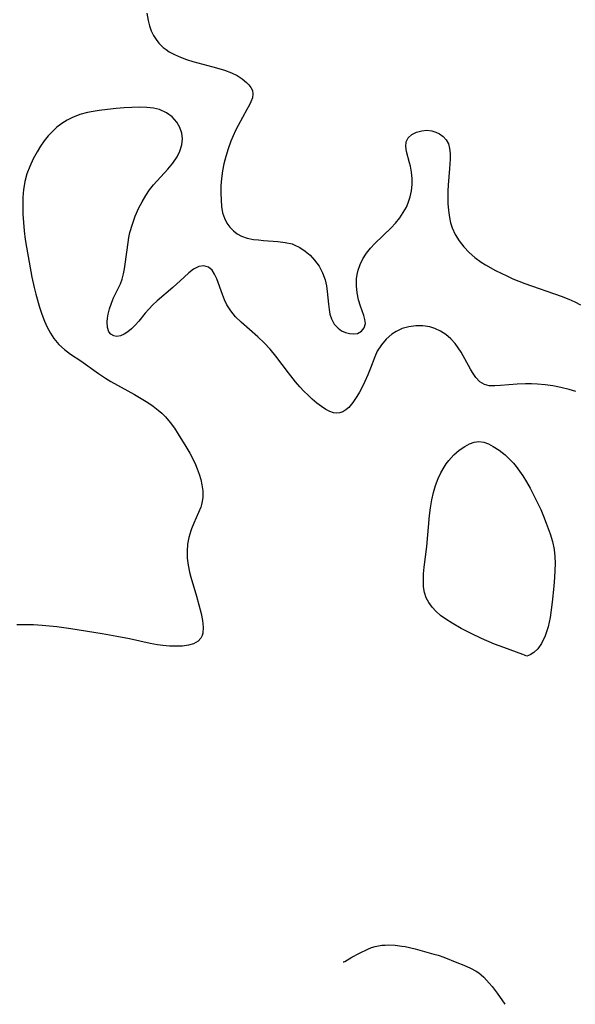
# Model space of a CAD drawing. Header units: metres. Extents: x 1073367 to 1082519, y 1569854 to 1574957.
# Tile 662 of 1056: x 1080747 to 1080870, y 1570194 to 1570410. Entities that reach past the tile are written whole.
import ezdxf

# ---------------------------------------------------------------- set-up
doc = ezdxf.new("R2010")
doc.units = ezdxf.units.M
doc.layers.add('CGG_CurvaNivelLidar_v1', color=253, linetype='Continuous', lineweight=30)

msp = doc.modelspace()

# ---------------------------------------------------------------- linework, layer by layer
at = {"layer": 'CGG_CurvaNivelLidar_v1'}
for p, q in [((1080775.3248, 1570411.524, 77.5), (1080775.6135, 1570409.8549, 77.5)), ((1080775.6135, 1570409.8549, 77.5), (1080775.9279, 1570408.7196, 77.5)), ((1080775.9279, 1570408.7196, 77.5), (1080776.3315, 1570407.6311, 77.5)), ((1080776.3315, 1570407.6311, 77.5), (1080776.8231, 1570406.6006, 77.5)), ((1080776.8231, 1570406.6006, 77.5), (1080777.3631, 1570405.7061, 77.5)), ((1080777.3631, 1570405.7061, 77.5), (1080777.9931, 1570404.8887, 77.5)), ((1080777.9931, 1570404.8887, 77.5), (1080778.9465, 1570403.9645, 77.5)), ((1080778.9465, 1570403.9645, 77.5), (1080779.5687, 1570403.4828, 77.5)), ((1080779.5687, 1570403.4828, 77.5), (1080780.2644, 1570403.0279, 77.5)), ((1080780.2644, 1570403.0279, 77.5), (1080781.4525, 1570402.3758, 77.5)), ((1080781.4525, 1570402.3758, 77.5), (1080782.7249, 1570401.7955, 77.5)), ((1080782.7249, 1570401.7955, 77.5), (1080784.0616, 1570401.2831, 77.5)), ((1080784.0616, 1570401.2831, 77.5), (1080785.4458, 1570400.8388, 77.5)), ((1080785.4458, 1570400.8388, 77.5), (1080789.8737, 1570399.6987, 77.5)), ((1080789.8737, 1570399.6987, 77.5), (1080791.1639, 1570399.3356, 77.5)), ((1080791.1639, 1570399.3356, 77.5), (1080792.4153, 1570398.9428, 77.5)), ((1080792.4153, 1570398.9428, 77.5), (1080793.9406, 1570398.3718, 77.5)), ((1080793.9406, 1570398.3718, 77.5), (1080795.1999, 1570397.7534, 77.5)), ((1080795.1999, 1570397.7534, 77.5), (1080796.3224, 1570397.0458, 77.5)), ((1080796.3224, 1570397.0458, 77.5), (1080797.2793, 1570396.2683, 77.5)), ((1080797.2793, 1570396.2683, 77.5), (1080797.797, 1570395.7286, 77.5)), ((1080797.797, 1570395.7286, 77.5), (1080798.2111, 1570395.1657, 77.5)), ((1080798.2111, 1570395.1657, 77.5), (1080798.5443, 1570394.4669, 77.5)), ((1080798.5675, 1570392.9023, 77.5), (1080798.2411, 1570392.0158, 77.5)), ((1080798.5443, 1570394.4669, 77.5), (1080798.6774, 1570393.7451, 77.5)), ((1080798.6774, 1570393.7451, 77.5), (1080798.5675, 1570392.9023, 77.5)), ((1080768.6126, 1570390.5176, 77.5), (1080766.7163, 1570390.3309, 77.5)), ((1080770.3549, 1570390.6473, 77.5), (1080768.6126, 1570390.5176, 77.5)), ((1080773.719, 1570390.8047, 77.5), (1080770.3549, 1570390.6473, 77.5)), ((1080775.312, 1570390.7835, 77.5), (1080773.719, 1570390.8047, 77.5)), ((1080776.8345, 1570390.6183, 77.5), (1080775.312, 1570390.7835, 77.5)), ((1080778.1486, 1570390.2851, 77.5), (1080776.8345, 1570390.6183, 77.5)), ((1080797.9162, 1570391.3411, 77.5), (1080797.3617, 1570390.3078, 77.5)), ((1080798.2411, 1570392.0158, 77.5), (1080797.9162, 1570391.3411, 77.5)), ((1080759.0175, 1570388.5765, 77.5), (1080757.7951, 1570387.9634, 77.5)), ((1080760.6366, 1570389.1846, 77.5), (1080759.0175, 1570388.5765, 77.5)), ((1080762.3276, 1570389.6395, 77.5), (1080760.6366, 1570389.1846, 77.5)), ((1080763.5686, 1570389.8876, 77.5), (1080762.3276, 1570389.6395, 77.5)), ((1080764.8281, 1570390.0893, 77.5), (1080763.5686, 1570389.8876, 77.5)), ((1080766.7163, 1570390.3309, 77.5), (1080764.8281, 1570390.0893, 77.5)), ((1080779.6346, 1570389.602, 77.5), (1080778.1486, 1570390.2851, 77.5)), ((1080780.9228, 1570388.663, 77.5), (1080779.6346, 1570389.602, 77.5)), ((1080781.9648, 1570387.5087, 77.5), (1080780.9228, 1570388.663, 77.5)), ((1080797.3617, 1570390.3078, 77.5), (1080795.4294, 1570386.8159, 77.5)), ((1080755.5579, 1570386.4113, 77.5), (1080754.5721, 1570385.4982, 77.5)), ((1080756.6395, 1570387.2398, 77.5), (1080755.5579, 1570386.4113, 77.5)), ((1080757.7951, 1570387.9634, 77.5), (1080756.6395, 1570387.2398, 77.5)), ((1080782.6192, 1570386.367, 77.5), (1080781.9648, 1570387.5087, 77.5)), ((1080783.0297, 1570385.1273, 77.5), (1080782.6192, 1570386.367, 77.5)), ((1080795.4294, 1570386.8159, 77.5), (1080794.8708, 1570385.6835, 77.5)), ((1080753.6575, 1570384.5032, 77.5), (1080752.8074, 1570383.4415, 77.5)), ((1080754.5721, 1570385.4982, 77.5), (1080753.6575, 1570384.5032, 77.5)), ((1080783.1718, 1570383.8276, 77.5), (1080783.0297, 1570385.1273, 77.5)), ((1080794.3392, 1570384.5139, 77.5), (1080793.8381, 1570383.3147, 77.5)), ((1080794.8708, 1570385.6835, 77.5), (1080794.3392, 1570384.5139, 77.5)), ((1080832.3538, 1570383.1726, 77.5), (1080832.8261, 1570384.0594, 77.5)), ((1080832.8261, 1570384.0594, 77.5), (1080833.6244, 1570384.7827, 77.5)), ((1080833.6244, 1570384.7827, 77.5), (1080834.6537, 1570385.3247, 77.5)), ((1080834.6537, 1570385.3247, 77.5), (1080835.8334, 1570385.6516, 77.5)), ((1080835.8334, 1570385.6516, 77.5), (1080836.9133, 1570385.7291, 77.5)), ((1080836.9133, 1570385.7291, 77.5), (1080838, 1570385.6082, 77.5)), ((1080838, 1570385.6082, 77.5), (1080838.8542, 1570385.359, 77.5)), ((1080838.8542, 1570385.359, 77.5), (1080839.6531, 1570384.9793, 77.5)), ((1080839.6531, 1570384.9793, 77.5), (1080840.4714, 1570384.3882, 77.5)), ((1080840.4714, 1570384.3882, 77.5), (1080841.1441, 1570383.6477, 77.5)), ((1080751.9721, 1570382.2561, 77.5), (1080751.2037, 1570381.0199, 77.5)), ((1080752.8074, 1570383.4415, 77.5), (1080751.9721, 1570382.2561, 77.5)), ((1080782.6139, 1570381.1801, 77.5), (1080783.0225, 1570382.5026, 77.5)), ((1080783.0225, 1570382.5026, 77.5), (1080783.1718, 1570383.8276, 77.5)), ((1080793.8381, 1570383.3147, 77.5), (1080793.2143, 1570381.6437, 77.5)), ((1080832.2692, 1570382.1915, 77.5), (1080832.3538, 1570383.1726, 77.5)), ((1080832.447, 1570381.09, 77.5), (1080832.2692, 1570382.1915, 77.5)), ((1080841.1441, 1570383.6477, 77.5), (1080841.6294, 1570382.7685, 77.5)), ((1080841.6294, 1570382.7685, 77.5), (1080841.9003, 1570381.7542, 77.5)), ((1080841.9003, 1570381.7542, 77.5), (1080842.0031, 1570380.6276, 77.5)), ((1080751.2037, 1570381.0199, 77.5), (1080750.3509, 1570379.4371, 77.5)), ((1080781.0545, 1570378.5189, 77.5), (1080781.9801, 1570379.888, 77.5)), ((1080781.9801, 1570379.888, 77.5), (1080782.6139, 1570381.1801, 77.5)), ((1080792.6843, 1570379.9369, 77.5), (1080792.3073, 1570378.3746, 77.5)), ((1080793.2143, 1570381.6437, 77.5), (1080792.6843, 1570379.9369, 77.5)), ((1080833.1267, 1570378.5703, 77.5), (1080832.447, 1570381.09, 77.5)), ((1080842.0031, 1570380.6276, 77.5), (1080842.0012, 1570379.4068, 77.5)), ((1080749.608, 1570377.803, 77.5), (1080748.9882, 1570376.1266, 77.5)), ((1080750.3509, 1570379.4371, 77.5), (1080749.608, 1570377.803, 77.5)), ((1080779.9645, 1570377.195, 77.5), (1080781.0545, 1570378.5189, 77.5)), ((1080792.3073, 1570378.3746, 77.5), (1080792.0121, 1570376.8008, 77.5)), ((1080833.2949, 1570377.8425, 77.5), (1080833.1267, 1570378.5703, 77.5)), ((1080833.5357, 1570376.5268, 77.5), (1080833.2949, 1570377.8425, 77.5)), ((1080841.8962, 1570377.3493, 77.5), (1080841.6048, 1570373.6462, 77.5)), ((1080842.0012, 1570379.4068, 77.5), (1080841.8962, 1570377.3493, 77.5)), ((1080748.9882, 1570376.1266, 77.5), (1080748.5241, 1570374.4435, 77.5)), ((1080776.8369, 1570373.7417, 77.5), (1080779.9645, 1570377.195, 77.5)), ((1080792.0121, 1570376.8008, 77.5), (1080791.7754, 1570375.1392, 77.5)), ((1080833.6829, 1570375.1661, 77.5), (1080833.5357, 1570376.5268, 77.5)), ((1080748.3501, 1570373.5476, 77.5), (1080748.2363, 1570372.7444, 77.5)), ((1080748.5241, 1570374.4435, 77.5), (1080748.3501, 1570373.5476, 77.5)), ((1080775.9427, 1570372.623, 77.5), (1080776.8369, 1570373.7417, 77.5)), ((1080791.6309, 1570373.4917, 77.5), (1080791.5951, 1570371.8937, 77.5)), ((1080791.7754, 1570375.1392, 77.5), (1080791.6309, 1570373.4917, 77.5)), ((1080833.5489, 1570372.4263, 77.5), (1080833.6964, 1570373.7806, 77.5)), ((1080833.6964, 1570373.7806, 77.5), (1080833.6829, 1570375.1661, 77.5)), ((1080841.6048, 1570373.6462, 77.5), (1080841.5427, 1570372.4234, 77.5)), ((1080748.0874, 1570370.9567, 77.5), (1080748.0473, 1570369.141, 77.5)), ((1080748.2363, 1570372.7444, 77.5), (1080748.0874, 1570370.9567, 77.5)), ((1080774.317, 1570370.0374, 77.5), (1080775.0867, 1570371.3629, 77.5)), ((1080775.0867, 1570371.3629, 77.5), (1080775.9427, 1570372.623, 77.5)), ((1080791.5951, 1570371.8937, 77.5), (1080791.6487, 1570370.3385, 77.5)), ((1080832.8104, 1570369.7647, 77.5), (1080833.2497, 1570371.0823, 77.5)), ((1080833.2497, 1570371.0823, 77.5), (1080833.5489, 1570372.4263, 77.5)), ((1080841.5427, 1570372.4234, 77.5), (1080841.5167, 1570371.1955, 77.5)), ((1080841.5167, 1570371.1955, 77.5), (1080841.5478, 1570369.6356, 77.5)), ((1080748.0473, 1570369.141, 77.5), (1080748.0924, 1570367.3065, 77.5)), ((1080773.6179, 1570368.664, 77.5), (1080774.317, 1570370.0374, 77.5)), ((1080791.6487, 1570370.3385, 77.5), (1080791.7712, 1570368.9399, 77.5)), ((1080791.7712, 1570368.9399, 77.5), (1080791.9993, 1570367.6128, 77.5)), ((1080831.7341, 1570367.6267, 77.5), (1080832.4144, 1570368.8545, 77.5)), ((1080832.4144, 1570368.8545, 77.5), (1080832.8104, 1570369.7647, 77.5)), ((1080841.5478, 1570369.6356, 77.5), (1080841.6625, 1570368.0932, 77.5)), ((1080748.0924, 1570367.3065, 77.5), (1080748.2074, 1570365.4604, 77.5)), ((1080772.1586, 1570365.0701, 77.5), (1080772.814, 1570366.8539, 77.5)), ((1080772.814, 1570366.8539, 77.5), (1080773.6179, 1570368.664, 77.5)), ((1080791.9993, 1570367.6128, 77.5), (1080792.3848, 1570366.3792, 77.5)), ((1080830.9291, 1570366.455, 77.5), (1080831.7341, 1570367.6267, 77.5)), ((1080841.6625, 1570368.0932, 77.5), (1080841.8766, 1570366.5834, 77.5)), ((1080841.8766, 1570366.5834, 77.5), (1080842.1368, 1570365.4011, 77.5)), ((1080748.2074, 1570365.4604, 77.5), (1080748.3839, 1570363.6087, 77.5)), ((1080771.6419, 1570363.2532, 77.5), (1080772.1586, 1570365.0701, 77.5)), ((1080792.3848, 1570366.3792, 77.5), (1080792.923, 1570365.3342, 77.5)), ((1080792.923, 1570365.3342, 77.5), (1080793.6151, 1570364.3952, 77.5)), ((1080793.6151, 1570364.3952, 77.5), (1080794.3632, 1570363.6332, 77.5)), ((1080829.0438, 1570364.2753, 77.5), (1080830.0253, 1570365.3377, 77.5)), ((1080830.0253, 1570365.3377, 77.5), (1080830.9291, 1570366.455, 77.5)), ((1080842.1368, 1570365.4011, 77.5), (1080842.495, 1570364.2604, 77.5)), ((1080748.3839, 1570363.6087, 77.5), (1080748.6276, 1570361.6825, 77.5)), ((1080771.4067, 1570362.153, 77.5), (1080771.6419, 1570363.2532, 77.5)), ((1080794.3632, 1570363.6332, 77.5), (1080795.2092, 1570362.9829, 77.5)), ((1080795.2092, 1570362.9829, 77.5), (1080796.1488, 1570362.4658, 77.5)), ((1080796.1488, 1570362.4658, 77.5), (1080797.4313, 1570362.0265, 77.5)), ((1080825.4886, 1570360.8612, 77.5), (1080829.0438, 1570364.2753, 77.5)), ((1080842.495, 1570364.2604, 77.5), (1080843.1658, 1570362.7827, 77.5)), ((1080843.1658, 1570362.7827, 77.5), (1080844.0174, 1570361.3966, 77.5)), ((1080748.6276, 1570361.6825, 77.5), (1080748.8759, 1570360.0263, 77.5)), ((1080748.8759, 1570360.0263, 77.5), (1080749.4456, 1570356.7219, 77.5)), ((1080770.99, 1570359.4787, 77.5), (1080771.4067, 1570362.153, 77.5)), ((1080797.4313, 1570362.0265, 77.5), (1080798.8177, 1570361.7487, 77.5)), ((1080798.8177, 1570361.7487, 77.5), (1080799.8744, 1570361.6089, 77.5)), ((1080799.8744, 1570361.6089, 77.5), (1080800.9562, 1570361.5072, 77.5)), ((1080800.9562, 1570361.5072, 77.5), (1080804.17, 1570361.2887, 77.5)), ((1080804.17, 1570361.2887, 77.5), (1080805.7458, 1570361.0916, 77.5)), ((1080805.7458, 1570361.0916, 77.5), (1080807.2598, 1570360.7313, 77.5)), ((1080807.2598, 1570360.7313, 77.5), (1080807.7054, 1570360.5755, 77.5)), ((1080807.7054, 1570360.5755, 77.5), (1080808.9788, 1570359.9704, 77.5)), ((1080824.498, 1570359.8029, 77.5), (1080825.4886, 1570360.8612, 77.5)), ((1080844.0174, 1570361.3966, 77.5), (1080845.0167, 1570360.1009, 77.5)), ((1080845.0167, 1570360.1009, 77.5), (1080846.1742, 1570358.8666, 77.5)), ((1080770.4218, 1570355.2581, 77.5), (1080770.99, 1570359.4787, 77.5)), ((1080808.9788, 1570359.9704, 77.5), (1080810.1604, 1570359.1859, 77.5)), ((1080810.1604, 1570359.1859, 77.5), (1080811.2455, 1570358.2533, 77.5)), ((1080811.2455, 1570358.2533, 77.5), (1080812.2234, 1570357.1961, 77.5)), ((1080822.8661, 1570357.4926, 77.5), (1080823.6118, 1570358.686, 77.5)), ((1080823.6118, 1570358.686, 77.5), (1080824.498, 1570359.8029, 77.5)), ((1080846.1742, 1570358.8666, 77.5), (1080847.4444, 1570357.7403, 77.5)), ((1080749.4456, 1570356.7219, 77.5), (1080750.0812, 1570353.4591, 77.5)), ((1080786.7716, 1570355.7549, 77.5), (1080785.62, 1570355.1611, 77.5)), ((1080787.8711, 1570355.9497, 77.5), (1080786.7716, 1570355.7549, 77.5)), ((1080788.8713, 1570355.6638, 77.5), (1080787.8711, 1570355.9497, 77.5)), ((1080812.2234, 1570357.1961, 77.5), (1080813.1973, 1570355.849, 77.5)), ((1080813.1973, 1570355.849, 77.5), (1080813.9875, 1570354.391, 77.5)), ((1080821.809, 1570354.9387, 77.5), (1080822.2648, 1570356.2367, 77.5)), ((1080822.2648, 1570356.2367, 77.5), (1080822.8661, 1570357.4926, 77.5)), ((1080847.4444, 1570357.7403, 77.5), (1080848.817, 1570356.7371, 77.5)), ((1080848.817, 1570356.7371, 77.5), (1080849.7879, 1570356.1397, 77.5)), ((1080849.7879, 1570356.1397, 77.5), (1080851.9882, 1570354.9331, 77.5)), ((1080769.9156, 1570353.0213, 77.5), (1080770.2094, 1570354.1495, 77.5)), ((1080770.2094, 1570354.1495, 77.5), (1080770.4218, 1570355.2581, 77.5)), ((1080784.5917, 1570354.3871, 77.5), (1080783.5452, 1570353.4555, 77.5)), ((1080785.62, 1570355.1611, 77.5), (1080784.5917, 1570354.3871, 77.5)), ((1080789.7052, 1570354.9526, 77.5), (1080788.8713, 1570355.6638, 77.5)), ((1080790.243, 1570354.0902, 77.5), (1080789.7052, 1570354.9526, 77.5)), ((1080790.6982, 1570353.045, 77.5), (1080790.243, 1570354.0902, 77.5)), ((1080813.9875, 1570354.391, 77.5), (1080814.5619, 1570352.8457, 77.5)), ((1080821.4385, 1570353.0611, 77.5), (1080821.5795, 1570354.0038, 77.5)), ((1080821.5795, 1570354.0038, 77.5), (1080821.809, 1570354.9387, 77.5)), ((1080851.9882, 1570354.9331, 77.5), (1080854.4588, 1570353.6951, 77.5)), ((1080854.4588, 1570353.6951, 77.5), (1080855.7739, 1570353.099, 77.5)), ((1080750.0812, 1570353.4591, 77.5), (1080750.5901, 1570351.1668, 77.5)), ((1080768.02, 1570348.8543, 77.5), (1080769.543, 1570351.9788, 77.5)), ((1080769.543, 1570351.9788, 77.5), (1080769.9156, 1570353.0213, 77.5)), ((1080783.5452, 1570353.4555, 77.5), (1080781.0641, 1570351.1436, 77.5)), ((1080791.9565, 1570349.6008, 77.5), (1080790.6982, 1570353.045, 77.5)), ((1080814.5619, 1570352.8457, 77.5), (1080814.8498, 1570351.5586, 77.5)), ((1080814.8498, 1570351.5586, 77.5), (1080815.0248, 1570350.2486, 77.5)), ((1080821.4074, 1570351.525, 77.5), (1080821.4385, 1570353.0611, 77.5)), ((1080821.5672, 1570349.9679, 77.5), (1080821.4074, 1570351.525, 77.5)), ((1080855.7739, 1570353.099, 77.5), (1080857.1143, 1570352.5418, 77.5)), ((1080857.1143, 1570352.5418, 77.5), (1080858.4634, 1570352.0308, 77.5)), ((1080858.4634, 1570352.0308, 77.5), (1080866.4351, 1570349.2463, 77.5)), ((1080750.5901, 1570351.1668, 77.5), (1080750.9486, 1570349.7087, 77.5)), ((1080750.9486, 1570349.7087, 77.5), (1080751.7503, 1570346.8508, 77.5)), ((1080781.0641, 1570351.1436, 77.5), (1080777.6266, 1570348.2414, 77.5)), ((1080792.4127, 1570348.4691, 77.5), (1080791.9565, 1570349.6008, 77.5)), ((1080815.0248, 1570350.2486, 77.5), (1080815.2572, 1570347.4902, 77.5)), ((1080821.8704, 1570348.4604, 77.5), (1080821.5672, 1570349.9679, 77.5)), ((1080866.4351, 1570349.2463, 77.5), (1080868.1094, 1570348.5936, 77.5)), ((1080767.1509, 1570346.5008, 77.5), (1080767.5515, 1570347.6917, 77.5)), ((1080767.5515, 1570347.6917, 77.5), (1080768.02, 1570348.8543, 77.5)), ((1080776.6586, 1570347.3455, 77.5), (1080775.7579, 1570346.4124, 77.5)), ((1080777.6266, 1570348.2414, 77.5), (1080776.6586, 1570347.3455, 77.5)), ((1080792.9565, 1570347.3585, 77.5), (1080792.4127, 1570348.4691, 77.5)), ((1080793.8224, 1570346.006, 77.5), (1080792.9565, 1570347.3585, 77.5)), ((1080815.2572, 1570347.4902, 77.5), (1080815.3944, 1570346.3514, 77.5)), ((1080822.282, 1570347.0466, 77.5), (1080821.8704, 1570348.4604, 77.5)), ((1080823.0393, 1570344.997, 77.5), (1080822.282, 1570347.0466, 77.5)), ((1080868.1094, 1570348.5936, 77.5), (1080869.4257, 1570348.0149, 77.5)), ((1080869.4257, 1570348.0149, 77.5), (1080870.7122, 1570347.3812, 77.5)), ((1080751.7503, 1570346.8508, 77.5), (1080752.2644, 1570345.29, 77.5)), ((1080752.2644, 1570345.29, 77.5), (1080752.8404, 1570343.7787, 77.5)), ((1080766.6811, 1570344.4258, 77.5), (1080766.8406, 1570345.3114, 77.5)), ((1080766.8406, 1570345.3114, 77.5), (1080767.1509, 1570346.5008, 77.5)), ((1080775.0064, 1570345.5241, 77.5), (1080773.5921, 1570343.7516, 77.5)), ((1080775.7579, 1570346.4124, 77.5), (1080775.0064, 1570345.5241, 77.5)), ((1080794.8649, 1570344.7408, 77.5), (1080793.8224, 1570346.006, 77.5)), ((1080815.3944, 1570346.3514, 77.5), (1080815.6061, 1570345.2691, 77.5)), ((1080815.6061, 1570345.2691, 77.5), (1080815.929, 1570344.2667, 77.5)), ((1080823.3037, 1570344.091, 77.5), (1080823.0393, 1570344.997, 77.5)), ((1080752.8404, 1570343.7787, 77.5), (1080753.4494, 1570342.4258, 77.5)), ((1080766.6016, 1570343.5765, 77.5), (1080766.6811, 1570344.4258, 77.5)), ((1080766.6643, 1570342.387, 77.5), (1080766.6016, 1570343.5765, 77.5)), ((1080772.7988, 1570342.8592, 77.5), (1080771.9787, 1570342.057, 77.5)), ((1080773.5921, 1570343.7516, 77.5), (1080772.7988, 1570342.8592, 77.5)), ((1080796.0985, 1570343.5218, 77.5), (1080794.8649, 1570344.7408, 77.5)), ((1080799.7431, 1570340.3343, 77.5), (1080796.0985, 1570343.5218, 77.5)), ((1080815.929, 1570344.2667, 77.5), (1080816.5616, 1570343.1157, 77.5)), ((1080816.5616, 1570343.1157, 77.5), (1080817.4037, 1570342.1901, 77.5)), ((1080823.1173, 1570342.3051, 77.5), (1080823.382, 1570343.2569, 77.5)), ((1080823.382, 1570343.2569, 77.5), (1080823.3037, 1570344.091, 77.5)), ((1080834.4854, 1570342.7249, 77.5), (1080832.9737, 1570342.5174, 77.5)), ((1080836.0302, 1570342.7263, 77.5), (1080834.4854, 1570342.7249, 77.5)), ((1080837.5471, 1570342.501, 77.5), (1080836.0302, 1570342.7263, 77.5)), ((1080753.4494, 1570342.4258, 77.5), (1080754.1399, 1570341.1442, 77.5)), ((1080754.1399, 1570341.1442, 77.5), (1080754.927, 1570339.9519, 77.5)), ((1080766.9921, 1570341.4108, 77.5), (1080766.6643, 1570342.387, 77.5)), ((1080767.4492, 1570340.8609, 77.5), (1080766.9921, 1570341.4108, 77.5)), ((1080768.0525, 1570340.5142, 77.5), (1080767.4492, 1570340.8609, 77.5)), ((1080770.3242, 1570340.8617, 77.5), (1080769.5226, 1570340.5237, 77.5)), ((1080771.1419, 1570341.3757, 77.5), (1080770.3242, 1570340.8617, 77.5)), ((1080771.9787, 1570342.057, 77.5), (1080771.1419, 1570341.3757, 77.5)), ((1080817.4037, 1570342.1901, 77.5), (1080818.1678, 1570341.6567, 77.5)), ((1080818.1678, 1570341.6567, 77.5), (1080818.992, 1570341.2734, 77.5)), ((1080818.992, 1570341.2734, 77.5), (1080819.9078, 1570341.0173, 77.5)), ((1080819.9078, 1570341.0173, 77.5), (1080820.8007, 1570340.9391, 77.5)), ((1080820.8007, 1570340.9391, 77.5), (1080821.6227, 1570341.0635, 77.5)), ((1080821.6227, 1570341.0635, 77.5), (1080822.5033, 1570341.544, 77.5)), ((1080822.5033, 1570341.544, 77.5), (1080823.1173, 1570342.3051, 77.5)), ((1080829.2324, 1570340.8743, 77.5), (1080827.9928, 1570339.7983, 77.5)), ((1080830.1416, 1570341.4741, 77.5), (1080829.2324, 1570340.8743, 77.5)), ((1080831.5118, 1570342.1056, 77.5), (1080830.1416, 1570341.4741, 77.5)), ((1080832.9737, 1570342.5174, 77.5), (1080831.5118, 1570342.1056, 77.5)), ((1080838.6254, 1570342.1705, 77.5), (1080837.5471, 1570342.501, 77.5)), ((1080839.8895, 1570341.5775, 77.5), (1080838.6254, 1570342.1705, 77.5)), ((1080841.076, 1570340.8114, 77.5), (1080839.8895, 1570341.5775, 77.5)), ((1080842.1658, 1570339.8961, 77.5), (1080841.076, 1570340.8114, 77.5)), ((1080754.927, 1570339.9519, 77.5), (1080756.0226, 1570338.6508, 77.5)), ((1080756.0226, 1570338.6508, 77.5), (1080757.2429, 1570337.4999, 77.5)), ((1080768.7607, 1570340.3966, 77.5), (1080768.0525, 1570340.5142, 77.5)), ((1080769.5226, 1570340.5237, 77.5), (1080768.7607, 1570340.3966, 77.5)), ((1080801.1317, 1570339.0228, 77.5), (1080799.7431, 1570340.3343, 77.5)), ((1080802.4553, 1570337.6313, 77.5), (1080801.1317, 1570339.0228, 77.5)), ((1080826.9087, 1570338.544, 77.5), (1080826.0171, 1570337.1375, 77.5)), ((1080827.9928, 1570339.7983, 77.5), (1080826.9087, 1570338.544, 77.5)), ((1080843.1349, 1570338.8462, 77.5), (1080842.1658, 1570339.8961, 77.5)), ((1080843.8188, 1570337.9083, 77.5), (1080843.1349, 1570338.8462, 77.5)), ((1080757.2429, 1570337.4999, 77.5), (1080758.5513, 1570336.4956, 77.5)), ((1080758.5513, 1570336.4956, 77.5), (1080760.8487, 1570335.0155, 77.5)), ((1080803.7304, 1570336.0902, 77.5), (1080802.4553, 1570337.6313, 77.5)), ((1080826.0171, 1570337.1375, 77.5), (1080825.4672, 1570335.9407, 77.5)), ((1080844.4379, 1570336.9164, 77.5), (1080843.8188, 1570337.9083, 77.5)), ((1080846.4714, 1570333.222, 77.5), (1080844.4379, 1570336.9164, 77.5)), ((1080760.8487, 1570335.0155, 77.5), (1080764.6952, 1570332.252, 77.5)), ((1080806.4671, 1570332.3895, 77.5), (1080803.7304, 1570336.0902, 77.5)), ((1080825.4672, 1570335.9407, 77.5), (1080824.5262, 1570333.4022, 77.5)), ((1080764.6952, 1570332.252, 77.5), (1080766.2271, 1570331.2379, 77.5)), ((1080808.0273, 1570330.3987, 77.5), (1080806.4671, 1570332.3895, 77.5)), ((1080823.9417, 1570331.9465, 77.5), (1080823.2948, 1570330.503, 77.5)), ((1080824.5262, 1570333.4022, 77.5), (1080823.9417, 1570331.9465, 77.5)), ((1080846.9133, 1570332.4713, 77.5), (1080846.4714, 1570333.222, 77.5)), ((1080847.7016, 1570331.3542, 77.5), (1080846.9133, 1570332.4713, 77.5)), ((1080766.2271, 1570331.2379, 77.5), (1080767.4571, 1570330.4984, 77.5)), ((1080767.4571, 1570330.4984, 77.5), (1080772.6543, 1570327.5906, 77.5)), ((1080808.9961, 1570329.2818, 77.5), (1080808.0273, 1570330.3987, 77.5)), ((1080823.2948, 1570330.503, 77.5), (1080822.5994, 1570329.0939, 77.5)), ((1080848.5837, 1570330.4468, 77.5), (1080847.7016, 1570331.3542, 77.5)), ((1080849.5824, 1570329.8253, 77.5), (1080848.5837, 1570330.4468, 77.5)), ((1080850.6423, 1570329.5509, 77.5), (1080849.5824, 1570329.8253, 77.5)), ((1080856.7868, 1570329.8858, 77.5), (1080853.0919, 1570329.5686, 77.5)), ((1080858.5822, 1570329.9804, 77.5), (1080856.7868, 1570329.8858, 77.5)), ((1080859.8963, 1570329.9773, 77.5), (1080858.5822, 1570329.9804, 77.5)), ((1080861.2266, 1570329.9103, 77.5), (1080859.8963, 1570329.9773, 77.5)), ((1080862.9004, 1570329.7424, 77.5), (1080861.2266, 1570329.9103, 77.5)), ((1080864.5805, 1570329.4985, 77.5), (1080862.9004, 1570329.7424, 77.5)), ((1080772.6543, 1570327.5906, 77.5), (1080774.1113, 1570326.7412, 77.5)), ((1080809.8839, 1570328.3373, 77.5), (1080808.9961, 1570329.2818, 77.5)), ((1080810.7884, 1570327.4418, 77.5), (1080809.8839, 1570328.3373, 77.5)), ((1080822.0737, 1570328.1136, 77.5), (1080821.5272, 1570327.1782, 77.5)), ((1080822.5994, 1570329.0939, 77.5), (1080822.0737, 1570328.1136, 77.5)), ((1080851.8153, 1570329.4983, 77.5), (1080850.6423, 1570329.5509, 77.5)), ((1080853.0919, 1570329.5686, 77.5), (1080851.8153, 1570329.4983, 77.5)), ((1080866.396, 1570329.1623, 77.5), (1080864.5805, 1570329.4985, 77.5)), ((1080868.1959, 1570328.7336, 77.5), (1080866.396, 1570329.1623, 77.5)), ((1080869.6589, 1570328.2921, 77.5), (1080868.1959, 1570328.7336, 77.5)), ((1080774.1113, 1570326.7412, 77.5), (1080775.5329, 1570325.8528, 77.5)), ((1080775.5329, 1570325.8528, 77.5), (1080776.7198, 1570325.0361, 77.5)), ((1080811.7004, 1570326.5992, 77.5), (1080810.7884, 1570327.4418, 77.5)), ((1080812.7168, 1570325.7311, 77.5), (1080811.7004, 1570326.5992, 77.5)), ((1080813.7246, 1570324.9588, 77.5), (1080812.7168, 1570325.7311, 77.5)), ((1080820.6545, 1570325.8811, 77.5), (1080819.7227, 1570324.7871, 77.5)), ((1080821.5272, 1570327.1782, 77.5), (1080820.6545, 1570325.8811, 77.5)), ((1080776.7198, 1570325.0361, 77.5), (1080777.8483, 1570324.1609, 77.5)), ((1080777.8483, 1570324.1609, 77.5), (1080778.6051, 1570323.4944, 77.5)), ((1080778.6051, 1570323.4944, 77.5), (1080779.4209, 1570322.6763, 77.5)), ((1080814.7166, 1570324.3096, 77.5), (1080813.7246, 1570324.9588, 77.5)), ((1080815.5465, 1570323.8798, 77.5), (1080814.7166, 1570324.3096, 77.5)), ((1080816.3623, 1570323.5983, 77.5), (1080815.5465, 1570323.8798, 77.5)), ((1080817.0892, 1570323.5009, 77.5), (1080816.3623, 1570323.5983, 77.5)), ((1080817.7931, 1570323.5734, 77.5), (1080817.0892, 1570323.5009, 77.5)), ((1080818.4625, 1570323.8261, 77.5), (1080817.7931, 1570323.5734, 77.5)), ((1080819.1011, 1570324.2366, 77.5), (1080818.4625, 1570323.8261, 77.5)), ((1080819.7227, 1570324.7871, 77.5), (1080819.1011, 1570324.2366, 77.5)), ((1080779.4209, 1570322.6763, 77.5), (1080780.45, 1570321.468, 77.5)), ((1080780.45, 1570321.468, 77.5), (1080781.3889, 1570320.1887, 77.5)), ((1080781.3889, 1570320.1887, 77.5), (1080782.2279, 1570318.9166, 77.5)), ((1080782.2279, 1570318.9166, 77.5), (1080783.9506, 1570316.1651, 77.5)), ((1080845.2438, 1570316.2226, 77.5), (1080846.2764, 1570316.7774, 77.5)), ((1080846.2764, 1570316.7774, 77.5), (1080847.3128, 1570317.151, 77.5)), ((1080847.3128, 1570317.151, 77.5), (1080848.3505, 1570317.2879, 77.5)), ((1080848.3505, 1570317.2879, 77.5), (1080849.3984, 1570317.1435, 77.5)), ((1080849.3984, 1570317.1435, 77.5), (1080850.4505, 1570316.7636, 77.5)), ((1080850.4505, 1570316.7636, 77.5), (1080851.5117, 1570316.2108, 77.5)), ((1080783.9506, 1570316.1651, 77.5), (1080784.8242, 1570314.6958, 77.5)), ((1080784.8242, 1570314.6958, 77.5), (1080785.6085, 1570313.2015, 77.5)), ((1080842.8135, 1570314.3252, 77.5), (1080844.0024, 1570315.3618, 77.5)), ((1080844.0024, 1570315.3618, 77.5), (1080845.2438, 1570316.2226, 77.5)), ((1080851.5117, 1570316.2108, 77.5), (1080852.8162, 1570315.3692, 77.5)), ((1080852.8162, 1570315.3692, 77.5), (1080854.0988, 1570314.3684, 77.5)), ((1080785.6085, 1570313.2015, 77.5), (1080786.0289, 1570312.2581, 77.5)), ((1080840.6814, 1570311.6155, 77.5), (1080841.185, 1570312.3894, 77.5)), ((1080841.185, 1570312.3894, 77.5), (1080841.7247, 1570313.1215, 77.5)), ((1080841.7247, 1570313.1215, 77.5), (1080842.8135, 1570314.3252, 77.5)), ((1080854.0988, 1570314.3684, 77.5), (1080855.3143, 1570313.2125, 77.5)), ((1080855.3143, 1570313.2125, 77.5), (1080855.9253, 1570312.5268, 77.5)), ((1080855.9253, 1570312.5268, 77.5), (1080856.5142, 1570311.8042, 77.5)), ((1080786.0289, 1570312.2581, 77.5), (1080786.4081, 1570311.3052, 77.5)), ((1080786.4081, 1570311.3052, 77.5), (1080786.8287, 1570310.1357, 77.5)), ((1080839.3801, 1570309.1355, 77.5), (1080839.9906, 1570310.4101, 77.5)), ((1080839.9906, 1570310.4101, 77.5), (1080840.6814, 1570311.6155, 77.5)), ((1080856.5142, 1570311.8042, 77.5), (1080857.2813, 1570310.7923, 77.5)), ((1080857.2813, 1570310.7923, 77.5), (1080858.0157, 1570309.7317, 77.5)), ((1080786.8287, 1570310.1357, 77.5), (1080787.1883, 1570308.9642, 77.5)), ((1080787.1883, 1570308.9642, 77.5), (1080787.4643, 1570307.792, 77.5)), ((1080838.8141, 1570307.6306, 77.5), (1080839.3801, 1570309.1355, 77.5)), ((1080858.0157, 1570309.7317, 77.5), (1080858.8395, 1570308.3985, 77.5)), ((1080858.8395, 1570308.3985, 77.5), (1080859.6152, 1570307.0142, 77.5)), ((1080787.4643, 1570307.792, 77.5), (1080787.6492, 1570306.4152, 77.5)), ((1080787.6492, 1570306.4152, 77.5), (1080787.6524, 1570305.0521, 77.5)), ((1080837.9894, 1570304.4421, 77.5), (1080838.3569, 1570306.0599, 77.5)), ((1080838.3569, 1570306.0599, 77.5), (1080838.8141, 1570307.6306, 77.5)), ((1080859.6152, 1570307.0142, 77.5), (1080861.2567, 1570303.8005, 77.5)), ((1080787.5258, 1570304.0979, 77.5), (1080787.3723, 1570303.4422, 77.5)), ((1080787.6524, 1570305.0521, 77.5), (1080787.5258, 1570304.0979, 77.5)), ((1080837.6831, 1570302.6713, 77.5), (1080837.9894, 1570304.4421, 77.5)), ((1080861.2567, 1570303.8005, 77.5), (1080861.9332, 1570302.3289, 77.5)), ((1080786.7368, 1570301.6667, 77.5), (1080785.676, 1570299.3195, 77.5)), ((1080787.1892, 1570302.8431, 77.5), (1080786.7368, 1570301.6667, 77.5)), ((1080787.3723, 1570303.4422, 77.5), (1080787.1892, 1570302.8431, 77.5)), ((1080837.4739, 1570300.9889, 77.5), (1080837.6831, 1570302.6713, 77.5)), ((1080861.9332, 1570302.3289, 77.5), (1080862.5674, 1570300.8405, 77.5)), ((1080836.8872, 1570294.2211, 77.5), (1080837.4739, 1570300.9889, 77.5)), ((1080862.5674, 1570300.8405, 77.5), (1080863.1608, 1570299.343, 77.5)), ((1080785.0013, 1570297.6356, 77.5), (1080784.5874, 1570296.1999, 77.5)), ((1080785.1745, 1570298.1147, 77.5), (1080785.0013, 1570297.6356, 77.5)), ((1080785.676, 1570299.3195, 77.5), (1080785.1745, 1570298.1147, 77.5)), ((1080863.1608, 1570299.343, 77.5), (1080864.0103, 1570296.9765, 77.5)), ((1080784.5874, 1570296.1999, 77.5), (1080784.3137, 1570294.7113, 77.5)), ((1080864.0103, 1570296.9765, 77.5), (1080864.5216, 1570295.2604, 77.5)), ((1080864.5216, 1570295.2604, 77.5), (1080864.8879, 1570293.5291, 77.5)), ((1080784.3137, 1570294.7113, 77.5), (1080784.1964, 1570293.1854, 77.5)), ((1080784.1964, 1570293.1854, 77.5), (1080784.2464, 1570291.6583, 77.5)), ((1080836.3392, 1570289.6612, 77.5), (1080836.8872, 1570294.2211, 77.5)), ((1080864.8879, 1570293.5291, 77.5), (1080865.0536, 1570291.9924, 77.5)), ((1080784.2464, 1570291.6583, 77.5), (1080784.4374, 1570290.1193, 77.5)), ((1080865.0536, 1570291.9924, 77.5), (1080865.0999, 1570290.4398, 77.5)), ((1080784.4374, 1570290.1193, 77.5), (1080784.742, 1570288.5786, 77.5)), ((1080784.742, 1570288.5786, 77.5), (1080785.0154, 1570287.4806, 77.5)), ((1080836.1981, 1570288.1534, 77.5), (1080836.3392, 1570289.6612, 77.5)), ((1080865.0636, 1570288.9069, 77.5), (1080864.9702, 1570287.3679, 77.5)), ((1080865.0999, 1570290.4398, 77.5), (1080865.0636, 1570288.9069, 77.5)), ((1080785.0154, 1570287.4806, 77.5), (1080786.2372, 1570283.2473, 77.5)), ((1080836.1332, 1570286.6871, 77.5), (1080836.1981, 1570288.1534, 77.5)), ((1080836.1806, 1570285.3495, 77.5), (1080836.1332, 1570286.6871, 77.5)), ((1080864.9702, 1570287.3679, 77.5), (1080864.8108, 1570285.4795, 77.5)), ((1080836.3851, 1570284.0705, 77.5), (1080836.1806, 1570285.3495, 77.5)), ((1080864.8108, 1570285.4795, 77.5), (1080864.4559, 1570281.9276, 77.5)), ((1080786.2372, 1570283.2473, 77.5), (1080787.2607, 1570279.4789, 77.5)), ((1080836.7611, 1570282.9357, 77.5), (1080836.3851, 1570284.0705, 77.5)), ((1080837.3094, 1570281.8709, 77.5), (1080836.7611, 1570282.9357, 77.5)), ((1080838.0421, 1570280.8486, 77.5), (1080837.3094, 1570281.8709, 77.5)), ((1080838.919, 1570279.9076, 77.5), (1080838.0421, 1570280.8486, 77.5)), ((1080839.9407, 1570279.0244, 77.5), (1080838.919, 1570279.9076, 77.5)), ((1080864.2456, 1570280.2625, 77.5), (1080863.9842, 1570278.5845, 77.5)), ((1080864.4559, 1570281.9276, 77.5), (1080864.2456, 1570280.2625, 77.5)), ((1080787.2607, 1570279.4789, 77.5), (1080787.6008, 1570277.9222, 77.5)), ((1080787.6008, 1570277.9222, 77.5), (1080787.743, 1570276.4656, 77.5)), ((1080841.0881, 1570278.1877, 77.5), (1080839.9407, 1570279.0244, 77.5)), ((1080842.4699, 1570277.3156, 77.5), (1080841.0881, 1570278.1877, 77.5)), ((1080863.9842, 1570278.5845, 77.5), (1080863.5455, 1570276.4967, 77.5)), ((1080748.5127, 1570276.995, 77.5), (1080746.7373, 1570276.9513, 77.5)), ((1080750.4354, 1570276.9623, 77.5), (1080748.5127, 1570276.995, 77.5)), ((1080752.3563, 1570276.8473, 77.5), (1080750.4354, 1570276.9623, 77.5)), ((1080755.5865, 1570276.5001, 77.5), (1080752.3563, 1570276.8473, 77.5)), ((1080758.5977, 1570276.0901, 77.5), (1080755.5865, 1570276.5001, 77.5)), ((1080765.5492, 1570274.992, 77.5), (1080758.5977, 1570276.0901, 77.5)), ((1080787.743, 1570276.4656, 77.5), (1080787.6294, 1570275.1469, 77.5)), ((1080844.4457, 1570276.1861, 77.5), (1080842.4699, 1570277.3156, 77.5)), ((1080846.6175, 1570275.0503, 77.5), (1080844.4457, 1570276.1861, 77.5)), ((1080863.5455, 1570276.4967, 77.5), (1080862.926, 1570274.5258, 77.5)), ((1080768.7195, 1570274.4309, 77.5), (1080765.5492, 1570274.992, 77.5)), ((1080771.5335, 1570273.8678, 77.5), (1080768.7195, 1570274.4309, 77.5)), ((1080776.0676, 1570272.8867, 77.5), (1080771.5335, 1570273.8678, 77.5)), ((1080787.2061, 1570274.0578, 77.5), (1080786.5932, 1570273.3621, 77.5)), ((1080787.4749, 1570274.6095, 77.5), (1080787.2061, 1570274.0578, 77.5)), ((1080787.6294, 1570275.1469, 77.5), (1080787.4749, 1570274.6095, 77.5)), ((1080848.8866, 1570273.966, 77.5), (1080846.6175, 1570275.0503, 77.5)), ((1080851.7836, 1570272.7294, 77.5), (1080848.8866, 1570273.966, 77.5)), ((1080862.926, 1570274.5258, 77.5), (1080862.1081, 1570272.8353, 77.5)), ((1080777.6721, 1570272.5951, 77.5), (1080776.0676, 1570272.8867, 77.5)), ((1080778.8371, 1570272.4304, 77.5), (1080777.6721, 1570272.5951, 77.5)), ((1080780.2933, 1570272.2891, 77.5), (1080778.8371, 1570272.4304, 77.5)), ((1080781.7805, 1570272.2363, 77.5), (1080780.2933, 1570272.2891, 77.5)), ((1080783.1862, 1570272.2936, 77.5), (1080781.7805, 1570272.2363, 77.5)), ((1080784.4782, 1570272.4761, 77.5), (1080783.1862, 1570272.2936, 77.5)), ((1080785.6157, 1570272.8076, 77.5), (1080784.4782, 1570272.4761, 77.5)), ((1080786.5932, 1570273.3621, 77.5), (1080785.6157, 1570272.8076, 77.5)), ((1080853.7957, 1570271.9554, 77.5), (1080851.7836, 1570272.7294, 77.5)), ((1080858.034, 1570270.4476, 77.5), (1080853.7957, 1570271.9554, 77.5)), ((1080861.2877, 1570271.7028, 77.5), (1080860.4244, 1570270.8622, 77.5)), ((1080862.1081, 1570272.8353, 77.5), (1080861.2877, 1570271.7028, 77.5)), ((1080858.4093, 1570270.2918, 77.5), (1080858.034, 1570270.4476, 77.5)), ((1080858.5, 1570270.212, 77.5), (1080858.4093, 1570270.2918, 77.5)), ((1080858.8931, 1570270.1074, 77.5), (1080858.5, 1570270.212, 77.5)), ((1080859.6112, 1570270.3334, 77.5), (1080858.8931, 1570270.1074, 77.5)), ((1080860.4244, 1570270.8622, 77.5), (1080859.6112, 1570270.3334, 77.5)), ((1080825.5553, 1570206.2492, 78), (1080826.2797, 1570206.3932, 78)), ((1080826.2797, 1570206.3932, 78), (1080827.0156, 1570206.486, 78)), ((1080827.0156, 1570206.486, 78), (1080827.759, 1570206.5372, 78)), ((1080827.759, 1570206.5372, 78), (1080828.5073, 1570206.5523, 78)), ((1080828.5073, 1570206.5523, 78), (1080829.9606, 1570206.4904, 78)), ((1080829.9606, 1570206.4904, 78), (1080831.4106, 1570206.3179, 78)), ((1080831.4106, 1570206.3179, 78), (1080832.1516, 1570206.184, 78)), ((1080820.4013, 1570203.8497, 78), (1080822.0809, 1570204.7831, 78)), ((1080822.0809, 1570204.7831, 78), (1080823.8967, 1570205.6637, 78)), ((1080823.8967, 1570205.6637, 78), (1080824.7639, 1570206.0086, 78)), ((1080824.7639, 1570206.0086, 78), (1080825.5553, 1570206.2492, 78)), ((1080832.1516, 1570206.184, 78), (1080834.3595, 1570205.6653, 78)), ((1080834.3595, 1570205.6653, 78), (1080838.4772, 1570204.5554, 78)), ((1080838.4772, 1570204.5554, 78), (1080839.3712, 1570204.2809, 78)), ((1080839.3712, 1570204.2809, 78), (1080840.6228, 1570203.8374, 78)), ((1080818.5, 1570202.8396, 78), (1080818.5448, 1570202.8109, 78)), ((1080818.5448, 1570202.8109, 78), (1080818.6647, 1570202.8427, 78)), ((1080818.6647, 1570202.8427, 78), (1080818.8677, 1570202.9426, 78)), ((1080818.8677, 1570202.9426, 78), (1080820.4013, 1570203.8497, 78)), ((1080840.6228, 1570203.8374, 78), (1080843.5151, 1570202.7287, 78)), ((1080843.5151, 1570202.7287, 78), (1080845.0145, 1570202.1205, 78)), ((1080845.0145, 1570202.1205, 78), (1080846.4792, 1570201.458, 78)), ((1080846.4792, 1570201.458, 78), (1080847.7152, 1570200.7817, 78)), ((1080847.7152, 1570200.7817, 78), (1080848.2994, 1570200.3956, 78)), ((1080848.2994, 1570200.3956, 78), (1080848.8586, 1570199.965, 78)), ((1080848.8586, 1570199.965, 78), (1080849.422, 1570199.4595, 78)), ((1080849.422, 1570199.4595, 78), (1080850.6369, 1570198.1608, 78)), ((1080850.6369, 1570198.1608, 78), (1080851.2512, 1570197.4267, 78)), ((1080851.2512, 1570197.4267, 78), (1080852.4006, 1570195.9358, 78)), ((1080852.4006, 1570195.9358, 78), (1080854.0713, 1570193.5, 78))]:
    msp.add_line(p, q, dxfattribs=at)

doc.saveas('drawing.dxf')
